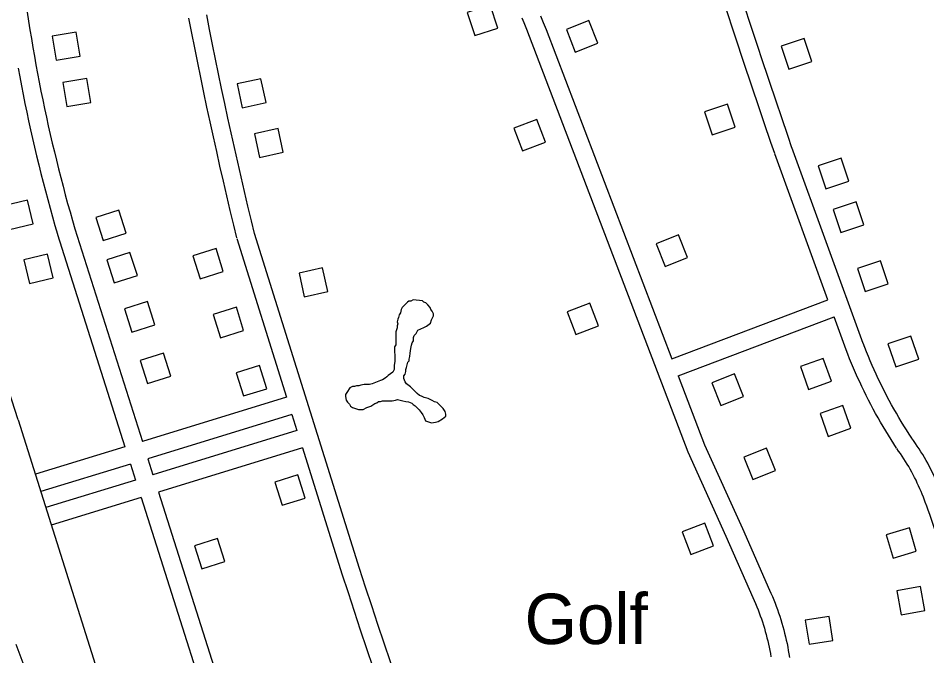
# Model space of a CAD drawing. Extents: x 3683402 to 3721514, y 487807 to 513565.
# Drawn here: x 3689157 to 3690655, y 494568 to 495619 of the extents above; entities that cross this region are included whole.
import ezdxf

# ---------------------------------------------------------------- set-up
doc = ezdxf.new("R2010")
doc.units = 0
for name, color, linetype in [('V-BLDG-IDEN', 7, 'Continuous'), ('V-BLDG-OTLN', 7, 'Continuous'), ('V-ROAD-CNTR', 7, 'Continuous'), ('V-SITE-VEGE', 7, 'Continuous'), ('V-TOPO-SHOR', 7, 'Continuous')]:
    doc.layers.add(name, color=color, linetype=linetype)

msp = doc.modelspace()

# ---------------------------------------------------------------- linework, layer by layer
at = {"layer": 'V-BLDG-OTLN'}
for points in [[(3689947.7, 495602.9), (3689935.3, 495640.9), (3689897.3, 495628.5), (3689909.7, 495590.5)], [(3690060.8, 495600.5), (3690075.5, 495563.3), (3690112.7, 495578.1), (3690097.9, 495615.2)], [(3689213, 495589.6), (3689219.6, 495550.1), (3689259, 495556.7), (3689252.5, 495596.1)], [(3690414.8, 495572.9), (3690427.6, 495534.9), (3690465.5, 495547.7), (3690452.8, 495585.6)], [(3689230.7, 495512.9), (3689237.2, 495473.5), (3689276.7, 495480), (3689270.1, 495519.5)], [(3689517.8, 495510.7), (3689526.4, 495471.6), (3689565.5, 495480.3), (3689556.8, 495519.3)], [(3690339.2, 495439.5), (3690326.7, 495477.5), (3690288.7, 495465), (3690301.2, 495427)], [(3690026.1, 495415), (3690011.8, 495452.3), (3689974.4, 495438.1), (3689988.7, 495400.7)], [(3689546.3, 495428.5), (3689555, 495389.4), (3689594, 495398.1), (3689585.3, 495437.1)], [(3690476.1, 495375.7), (3690488.8, 495337.8), (3690526.8, 495350.5), (3690514.1, 495388.4)], [(3689181.6, 495280.3), (3689172.3, 495319.2), (3689133.4, 495310), (3689142.7, 495271.1)], [(3690500.7, 495303.7), (3690513.4, 495265.8), (3690551.3, 495278.5), (3690538.6, 495316.4)], [(3689284.6, 495290.7), (3689296.7, 495252.5), (3689334.8, 495264.6), (3689322.7, 495302.8)], [(3690208.7, 495247.1), (3690223.5, 495209.9), (3690260.7, 495224.7), (3690245.9, 495261.9)], [(3689303.1, 495220.8), (3689315.2, 495182.7), (3689353.3, 495194.8), (3689341.2, 495233)], [(3689495.1, 495201.4), (3689483.1, 495239.6), (3689445, 495227.6), (3689456.9, 495189.4)], [(3689214.3, 495191.3), (3689205, 495230.2), (3689166.1, 495220.9), (3689175.3, 495182)], [(3690540.8, 495206.6), (3690553.5, 495168.7), (3690591.4, 495181.4), (3690578.7, 495219.3)], [(3689619.9, 495199.1), (3689628.6, 495160), (3689667.6, 495168.7), (3689658.9, 495207.8)], [(3689331.9, 495140), (3689344, 495101.9), (3689382.1, 495114), (3689370, 495152.2)], [(3689528.6, 495104.5), (3689516.6, 495142.6), (3689478.4, 495130.7), (3689490.4, 495092.5)], [(3690113.9, 495112), (3690099.7, 495149.3), (3690062.3, 495135.1), (3690076.6, 495097.7)], [(3690591.1, 495082.5), (3690603.8, 495044.5), (3690641.7, 495057.3), (3690629, 495095.2)], [(3689358.1, 495055.1), (3689370.2, 495017), (3689408.4, 495029.1), (3689396.3, 495067.2)], [(3690497.7, 495020.7), (3690484.3, 495058.4), (3690446.6, 495045.1), (3690460, 495007.3)], [(3689566.6, 495008.5), (3689554.6, 495046.6), (3689516.4, 495034.7), (3689528.4, 494996.5)], [(3690300.9, 495018.2), (3690315.7, 494981), (3690352.8, 494995.8), (3690338.1, 495033)], [(3690530, 494943.3), (3690516.7, 494981), (3690479, 494967.6), (3690492.3, 494929.9)], [(3690353.4, 494895.8), (3690368.2, 494858.6), (3690405.4, 494873.4), (3690390.6, 494910.6)], [(3689630.2, 494828.3), (3689618.2, 494866.5), (3689580, 494854.5), (3689592, 494816.3)], [(3690303.2, 494749.6), (3690288.9, 494787), (3690251.6, 494772.7), (3690265.8, 494735.3)], [(3690637.8, 494740.8), (3690626.4, 494779.1), (3690588.1, 494767.7), (3690599.4, 494729.4)], [(3689447.5, 494749.4), (3689459.6, 494711.3), (3689497.8, 494723.4), (3689485.6, 494761.5)], [(3690652, 494643), (3690644.9, 494682.4), (3690605.5, 494675.2), (3690612.7, 494635.9)], [(3690454.5, 494626.7), (3690461, 494587.3), (3690500.4, 494593.7), (3690494, 494633.2)]]:
    msp.add_lwpolyline(points, close=True, dxfattribs=at)
at = {"layer": 'V-ROAD-CNTR'}
for points in [[(3690432.8, 495405.6), (3690426.4, 495424.1), (3690415.4, 495456.5), (3690407.2, 495480.8), (3690382.5, 495553.9), (3690377.4, 495569), (3690373, 495582.3), (3690365.4, 495605.6), (3690353.9, 495640.6)], [(3689171.7, 495628.9), (3689173.9, 495614.4), (3689176.2, 495600), (3689178.6, 495585.5), (3689181, 495571.1), (3689183.5, 495556.7), (3689186.1, 495542.3), (3689188.8, 495527.9), (3689191.6, 495513.5), (3689194.4, 495499.1), (3689197.3, 495484.8), (3689200.3, 495470.5), (3689203.4, 495456.2), (3689206.5, 495441.9), (3689209.8, 495427.6), (3689213.1, 495413.3), (3689216.5, 495399.1), (3689219.9, 495384.9), (3689223.5, 495370.7), (3689227.1, 495356.5), (3689230.8, 495342.3), (3689234.5, 495328.2), (3689238.4, 495314), (3689242.3, 495299.9), (3689246.3, 495285.9), (3689250.4, 495271.8), (3689250.5, 495271.3)], [(3689467.2, 495624.7), (3689471.9, 495600.3), (3689476.8, 495576), (3689481.7, 495551.6), (3689486.7, 495527.3), (3689491.8, 495503), (3689496.9, 495478.7), (3689502.1, 495454.4), (3689507.4, 495430.2), (3689512.8, 495405.9), (3689518.3, 495381.7), (3689523.8, 495357.5), (3689529.5, 495333.3), (3689535.1, 495309.2), (3689540.9, 495285), (3689546, 495264.2)], [(3690018.3, 495623.2), (3690022.7, 495611.9), (3690027.3, 495600.6)], [(3690404.4, 495395.9), (3690398, 495414.4), (3690387, 495446.9), (3690378.7, 495471.2), (3690354.1, 495544.3), (3690349, 495559.5), (3690344.6, 495572.9), (3690336.9, 495596.2), (3690325.4, 495631.2)], [(3689437.7, 495619), (3689442.5, 495594.5), (3689447.4, 495570.1), (3689452.3, 495545.6), (3689457.3, 495521.2), (3689462.4, 495496.8), (3689467.6, 495472.4), (3689472.8, 495448.1), (3689478.2, 495423.7), (3689483.6, 495399.4), (3689489, 495375.1), (3689494.6, 495350.8), (3689500.2, 495326.5), (3689506, 495302.2), (3689511.8, 495278), (3689516.8, 495257.1)], [(3689987.4, 495619.8), (3689990.4, 495612.2), (3689994.9, 495600.8), (3689999.4, 495589.4)], [(3690027.3, 495600.3), (3690234.5, 495057.5)], [(3689999.3, 495589.6), (3690260.9, 494904.2), (3690323.7, 494765.5), (3690368.3, 494664.3)], [(3689156.6, 495536.8), (3689159.3, 495522.3), (3689162.1, 495507.8), (3689165, 495493.2), (3689168, 495478.7), (3689171, 495464.2), (3689174.1, 495449.8), (3689177.3, 495435.3), (3689180.5, 495420.9), (3689183.9, 495406.5), (3689187.3, 495392.1), (3689190.8, 495377.7), (3689194.4, 495363.3), (3689198, 495349), (3689201.8, 495334.7), (3689205.6, 495320.4), (3689209.4, 495306.1), (3689213.4, 495291.8), (3689217.5, 495277.6), (3689221.6, 495263.4), (3689221.7, 495262.9)], [(3690550.1, 495083), (3690432.7, 495405.8)], [(3690491.9, 495155.2), (3690404.5, 495395.6)], [(3689221.8, 495262.6), (3689332.9, 494912.9)], [(3689250.4, 495271.7), (3689361.6, 494921.7)], [(3689545.7, 495265.1), (3689719.2, 494712.4)], [(3689517.1, 495256.1), (3689599.2, 494994.6)], [(3689156.9, 494957.3), (3689085.8, 495175.9)], [(3690234.5, 495057.5), (3690491.9, 495155.2)], [(3690245.2, 495029.5), (3690502.2, 495127)], [(3690522, 495072.8), (3690502.2, 495127)], [(3690630.2, 494927), (3690625.8, 494933.8), (3690621.4, 494940.6), (3690617.2, 494947.4), (3690613, 494954.3), (3690608.9, 494961.2), (3690604.9, 494968.1), (3690600.9, 494975.1), (3690597, 494982.1), (3690593.2, 494989.1), (3690589.4, 494996.2), (3690585.7, 495003.4), (3690582.1, 495010.5), (3690578.6, 495017.7), (3690575.1, 495024.9), (3690571.7, 495032.2), (3690568.3, 495039.5), (3690565.1, 495046.8), (3690561.9, 495054.2), (3690558.7, 495061.6), (3690555.7, 495069), (3690552.7, 495076.5), (3690550, 495083.3)], [(3690605, 494910.7), (3690600.5, 494917.6), (3690596.1, 494924.6), (3690591.7, 494931.7), (3690587.3, 494938.8), (3690583.1, 494945.9), (3690578.9, 494953.1), (3690574.8, 494960.4), (3690570.7, 494967.6), (3690566.8, 494974.9), (3690562.9, 494982.3), (3690559, 494989.7), (3690555.3, 494997.1), (3690551.6, 495004.6), (3690548, 495012.1), (3690544.5, 495019.6), (3690541, 495027.1), (3690537.6, 495034.7), (3690534.3, 495042.4), (3690531, 495050), (3690527.9, 495057.7), (3690524.8, 495065.5), (3690522.1, 495072.5)], [(3690245.2, 495029.5), (3690288.6, 494915.8), (3690351.1, 494777.8), (3690395.8, 494676.4)], [(3689599.2, 494994.6), (3689361.6, 494921.7)], [(3689608.2, 494966), (3689370.7, 494893.1)], [(3689608.1, 494966), (3689616.4, 494939.6)], [(3689156.9, 494957.3), (3689331.5, 494402.6)], [(3689616.4, 494939.6), (3689379.1, 494866.7)], [(3690679.3, 494835.2), (3690677.4, 494840.3), (3690675.4, 494845.4), (3690673.3, 494850.6), (3690671.2, 494855.7), (3690668.9, 494860.7), (3690666.6, 494865.7), (3690664.2, 494870.7), (3690661.8, 494875.7), (3690659.2, 494880.6), (3690656.6, 494885.5), (3690653.9, 494890.3), (3690651.2, 494895.1), (3690648.3, 494899.9), (3690645.4, 494904.6), (3690642.5, 494909.3), (3690639.4, 494913.9), (3690636.3, 494918.4), (3690633.1, 494923), (3690629.9, 494927.4), (3690629.7, 494927.8)], [(3689332.9, 494912.9), (3689185.3, 494867.6)], [(3689625.4, 494911), (3689388.1, 494838.2)], [(3689625.4, 494911), (3689690.6, 494703.4)], [(3690651.2, 494824.8), (3690649.4, 494829.6), (3690647.5, 494834.4), (3690645.6, 494839.1), (3690643.6, 494843.7), (3690641.6, 494848.4), (3690639.4, 494853), (3690637.3, 494857.6), (3690635, 494862.1), (3690632.7, 494866.7), (3690630.3, 494871.1), (3690627.8, 494875.6), (3690625.3, 494880), (3690622.7, 494884.3), (3690620, 494888.7), (3690617.3, 494893), (3690614.5, 494897.2), (3690611.6, 494901.4), (3690608.7, 494905.6), (3690605.7, 494909.7), (3690605.5, 494910)], [(3689370.7, 494893.1), (3689379.1, 494866.7)], [(3689342, 494884.3), (3689194.1, 494838.9)], [(3689342, 494884.3), (3689350.4, 494857.9)], [(3689350.4, 494857.9), (3689202.2, 494812.5)], [(3689359.5, 494829.4), (3689211, 494783.8)], [(3689359.5, 494829.4), (3689520.8, 494321.6)], [(3689388.1, 494838.2), (3689549.4, 494330.7)], [(3690690.4, 494677.6), (3690689.3, 494684.7), (3690688.2, 494691.7), (3690687, 494698.6), (3690685.7, 494705.6), (3690684.4, 494712.6), (3690682.9, 494719.5), (3690681.4, 494726.5), (3690679.9, 494733.4), (3690678.2, 494740.3), (3690676.5, 494747.2), (3690674.7, 494754), (3690672.8, 494760.9), (3690670.8, 494767.7), (3690668.8, 494774.5), (3690666.7, 494781.3), (3690664.5, 494788), (3690662.3, 494794.7), (3690659.9, 494801.4), (3690657.5, 494808.1), (3690655, 494814.8), (3690652.5, 494821.4), (3690651.3, 494824.5)], [(3689719.2, 494712.6), (3689729.2, 494681.8), (3689739.3, 494651.1), (3689749.4, 494620.4), (3689759.6, 494589.7), (3689770, 494559), (3689780.3, 494528.4), (3689790.8, 494497.8), (3689801.3, 494467.2), (3689812, 494436.7), (3689822.7, 494406.1), (3689833.4, 494375.6), (3689844.3, 494345.1), (3689848.5, 494333.3)], [(3689690.6, 494703.3), (3689700.7, 494672.5), (3689710.8, 494641.7), (3689720.9, 494610.9), (3689731.2, 494580.2), (3689741.5, 494549.4), (3689751.9, 494518.7), (3689762.4, 494488), (3689773, 494457.4), (3689783.6, 494426.8), (3689794.4, 494396.2), (3689805.1, 494365.6), (3689816, 494335.1), (3689820.3, 494323.2)], [(3690368.4, 494664.2), (3690370.6, 494659.2), (3690372.8, 494654.2), (3690374.8, 494649.2), (3690376.8, 494644.2), (3690378.8, 494639.2), (3690380.6, 494634.2), (3690382.4, 494629.1), (3690384.1, 494624), (3690385.8, 494618.8), (3690387.3, 494613.7), (3690388.8, 494608.5), (3690390.2, 494603.3), (3690391.6, 494598.1), (3690392.9, 494592.9), (3690394, 494587.6), (3690395.2, 494582.4), (3690396.2, 494577.1), (3690397.2, 494571.8), (3690398.1, 494566.5)], [(3690395.7, 494676.5), (3690398, 494671.3), (3690400.4, 494666), (3690402.6, 494660.6), (3690404.8, 494655.2), (3690406.8, 494649.8), (3690408.9, 494644.3), (3690410.8, 494638.8), (3690412.6, 494633.3), (3690414.4, 494627.8), (3690416.1, 494622.2), (3690417.7, 494616.6), (3690419.2, 494611), (3690420.7, 494605.4), (3690422.1, 494599.7), (3690423.3, 494594.1), (3690424.6, 494588.4), (3690425.7, 494582.7), (3690426.7, 494577), (3690427.7, 494571.2), (3690428.6, 494565.5)]]:
    msp.add_lwpolyline(points, dxfattribs=at)
at = {"layer": 'V-SITE-VEGE'}
msp.add_lwpolyline([(3689152.7, 494587.3), (3689167.9, 494547.6)], dxfattribs=at)
at = {"layer": 'V-TOPO-SHOR'}
for points in [[(3689808.4, 495155.2), (3689804.1, 495153), (3689800.9, 495153), (3689798.7, 495150.9), (3689796.6, 495148.7), (3689792.3, 495144.4), (3689790.2, 495142.2), (3689788.1, 495139), (3689787, 495133.6), (3689784.9, 495130.4), (3689783.8, 495126.1), (3689782.8, 495122.9), (3689781.7, 495118.6), (3689782.8, 495115.3), (3689781.7, 495112.1), (3689781.8, 495108.9), (3689780.7, 495105.7), (3689779.6, 495102.4), (3689779.7, 495098.2), (3689779.7, 495094.9), (3689779.7, 495089.6), (3689779.7, 495085.3), (3689779.7, 495081), (3689777.6, 495077.7), (3689777.6, 495074.5), (3689777.6, 495071.3), (3689777.6, 495068.1), (3689777.7, 495064.8), (3689777.7, 495058.4), (3689777.7, 495054.1), (3689776.7, 495046.6), (3689776.7, 495043.4), (3689776.7, 495040.1), (3689774.6, 495035.8), (3689767.1, 495030.4), (3689764.9, 495028.3), (3689761.7, 495026.1), (3689757.5, 495022.9), (3689754.2, 495021.8), (3689748.9, 495019.6), (3689743.5, 495017.4), (3689740.3, 495016.3), (3689736, 495015.3), (3689730.6, 495015.2), (3689727.4, 495015.2), (3689722.1, 495014.1), (3689718.8, 495013), (3689714.5, 495013), (3689711.3, 495011.9), (3689708.1, 495011.9), (3689703.8, 495009.7), (3689698.5, 495002.2), (3689696.4, 494999), (3689696.4, 494995.7), (3689697.5, 494989.3), (3689699.6, 494986.1), (3689702.9, 494982.9), (3689705, 494979.7), (3689708.3, 494977.5), (3689711.5, 494976.5), (3689717.9, 494974.4), (3689721.2, 494974.4), (3689725.5, 494974.4), (3689731.9, 494977.6), (3689738.3, 494979.8), (3689741.5, 494982), (3689744.7, 494984.2), (3689748, 494985.2), (3689751.2, 494987.4), (3689754.4, 494987.4), (3689757.6, 494988.5), (3689765.1, 494988.5), (3689769.4, 494988.6), (3689773.7, 494988.6), (3689779.1, 494989.7), (3689782.3, 494990.8), (3689790.9, 494988.7), (3689796.3, 494987.6), (3689800.6, 494986.6), (3689806, 494984.4), (3689808.1, 494982.3), (3689811.4, 494980.2), (3689814.6, 494977), (3689817.8, 494973.7), (3689821.1, 494969.5), (3689824.3, 494965.2), (3689826.5, 494960.9), (3689828.6, 494955.5), (3689831.9, 494954.5), (3689838.3, 494952.4), (3689844.8, 494953.5), (3689849.1, 494954.6), (3689856.6, 494958.9), (3689861.9, 494963.2), (3689861.9, 494966.4), (3689860.8, 494970.7), (3689857.6, 494976.1), (3689855.4, 494978.2), (3689850, 494983.6), (3689847.8, 494985.7), (3689843.5, 494986.8)], [(3689843.5, 494986.8), (3689839.2, 494988.9), (3689832.8, 494992.1), (3689826.3, 494994.2), (3689822, 494996.3), (3689818.8, 494997.4), (3689814.5, 495000.6), (3689811.2, 495003.8), (3689805.8, 495009.1), (3689803.7, 495011.3), (3689797.2, 495016.6), (3689795.1, 495019.8), (3689792.9, 495025.2), (3689792.9, 495029.5), (3689795, 495032.7), (3689796.1, 495037), (3689796, 495040.2), (3689797.1, 495043.5), (3689799.2, 495052.1), (3689801.3, 495054.2), (3689801.3, 495057.4), (3689802.4, 495061.7), (3689803.4, 495067.1), (3689804.5, 495074.6), (3689805.5, 495080), (3689806.6, 495084.3), (3689808.7, 495087.5), (3689808.7, 495092.9), (3689809.7, 495096.1), (3689812.9, 495099.4), (3689816.1, 495104.8), (3689825.8, 495109.1), (3689830.1, 495111.3), (3689836.5, 495116.7), (3689838.6, 495122), (3689841.8, 495128.5), (3689841.8, 495131.7), (3689839.6, 495136), (3689837.5, 495139.2), (3689836.4, 495142.4), (3689832.1, 495146.7), (3689828.8, 495149.9), (3689825.6, 495151), (3689823.4, 495153.1), (3689808.4, 495155.2)]]:
    msp.add_lwpolyline(points, dxfattribs=at)

# ---------------------------------------------------------------- texts
at = {"layer": 'V-BLDG-IDEN'}
msp.add_text('Golf', height=83, dxfattribs=at).set_placement((3689991.9, 494587.6))

doc.saveas('drawing.dxf')
